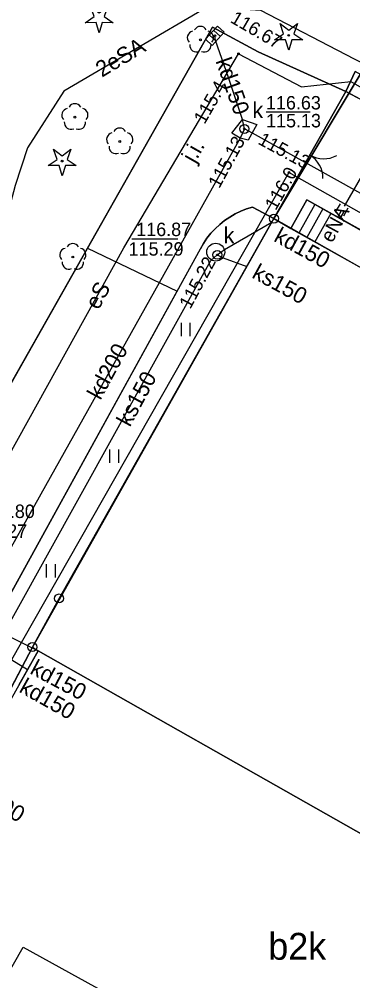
# Model space of a CAD drawing. Extents: x 6434771 to 6436222, y 5663454 to 5664782.
# Drawn here: x 6435210.8 to 6435229.4, y 5664127.9 to 5664181.6 of the extents above; entities that cross this region are included whole.
import ezdxf

# ---------------------------------------------------------------- set-up
doc = ezdxf.new("R2010")
doc.units = 0
for name, color, linetype in [('Warstwa 1', 7, 'Continuous'), ('Warstwa 10', 7, 'Continuous'), ('Warstwa 11', 7, 'Continuous'), ('Warstwa 12', 7, 'Continuous'), ('Warstwa 13', 7, 'Continuous'), ('Warstwa 14', 7, 'Continuous'), ('Warstwa 15', 7, 'Continuous'), ('Warstwa 2', 7, 'Continuous'), ('Warstwa 25', 7, 'Continuous'), ('Warstwa 3', 7, 'Continuous'), ('Warstwa 36', 7, 'Continuous'), ('Warstwa 4', 7, 'Continuous'), ('Warstwa 5', 7, 'Continuous'), ('Warstwa 6', 7, 'Continuous'), ('Warstwa 7', 7, 'Continuous'), ('Warstwa 8', 7, 'Continuous')]:
    doc.layers.add(name, color=color, linetype=linetype)

msp = doc.modelspace()

# ---------------------------------------------------------------- linework, layer by layer
at = {"layer": 'Warstwa 1'}
for p, q in [((6435225.029, 5664170.493), (6435236.511, 5664189.676)), ((6435225.029, 5664170.493), (6435236.511, 5664189.676)), ((6435213.022, 5664149.287), (6435225.029, 5664170.493)), ((6435213.022, 5664149.287), (6435225.029, 5664170.493)), ((6435211.529, 5664146.575), (6435213.022, 5664149.287)), ((6435211.529, 5664146.575), (6435213.022, 5664149.287)), ((6435208.059, 5664139.966), (6435211.529, 5664146.575)), ((6435208.059, 5664139.966), (6435211.529, 5664146.575))]:
    msp.add_line(p, q, dxfattribs=at)
for points in [[(6435261.692, 5664149.928), (6435255.354, 5664153.405), (6435256.284, 5664155.054), (6435232.316, 5664168.525), (6435231.376, 5664166.906), (6435225.029, 5664170.493), (6435211.529, 5664146.575), (6435211.847, 5664146.361), (6435247.365, 5664126.27), (6435248.12, 5664125.851)], [(6435211.847, 5664146.361), (6435208.198, 5664139.915), (6435208.059, 5664139.966), (6435178.594, 5664087.63), (6435178.047, 5664087.926), (6435174.582, 5664081.728), (6435211.99, 5664060.674), (6435215.475, 5664066.872), (6435220.148, 5664064.636), (6435233.465, 5664088.236), (6435235.182, 5664091.355), (6435230.077, 5664094.237), (6435243.848, 5664119.922), (6435247.365, 5664126.27)]]:
    msp.add_lwpolyline(points, close=True, dxfattribs=at)
at = {"layer": 'Warstwa 10'}
for points in [[(6435258.612, 5664127.634), (6435260.153, 5664129.366), (6435264.608, 5664133.882), (6435268.33, 5664137.367), (6435270.216, 5664141.095), (6435272.054, 5664144.253), (6435274.192, 5664150.677), (6435276.148, 5664153.704), (6435268.421, 5664158.067), (6435261.139, 5664162.906), (6435251.069, 5664168.718), (6435245.174, 5664171.65), (6435229.527, 5664179.399), (6435224.289, 5664182.103), (6435221.292, 5664182.289), (6435213.295, 5664177.606), (6435211.267, 5664174.45), (6435210.571, 5664172.338), (6435208.979, 5664166.427), (6435206.269, 5664161.409), (6435205.145, 5664156.973), (6435204.672, 5664152.578), (6435201.705, 5664145.85)], [(6435184.969, 5664104.533), (6435203.742, 5664137.718), (6435201.688, 5664141.563), (6435209.094, 5664155.275), (6435216.649, 5664168.854), (6435223.05, 5664179.698), (6435226.568, 5664177.845), (6435229.322, 5664178.152), (6435231.467, 5664176.926), (6435271.067, 5664155.245), (6435274.094, 5664150.018), (6435274.105, 5664149.348), (6435273.366, 5664147.767), (6435272.571, 5664146.497), (6435271.283, 5664144.152), (6435270.682, 5664142.429), (6435268.859, 5664138.061), (6435264.081, 5664133.298), (6435261.828, 5664131.386), (6435260.873, 5664130.187), (6435258.933, 5664128.52), (6435256.263, 5664124.412)], [(6435250.155, 5664129.461), (6435250.73, 5664129.19), (6435251.42, 5664128.57), (6435251.86, 5664129.43), (6435251.22, 5664129.95), (6435256.04, 5664138.57), (6435263.66, 5664152.02), (6435256.57, 5664155.9), (6435239.97, 5664165.12), (6435225.87, 5664173.07), (6435180.51, 5664093.48)]]:
    msp.add_lwpolyline(points, dxfattribs=at)
for points in [[(6435214.479, 5664181.427), (6435214.981, 5664181.774), (6435214.779, 5664182.35), (6435215.264, 5664181.98), (6435215.749, 5664182.35), (6435215.547, 5664181.774), (6435216.049, 5664181.427), (6435215.439, 5664181.441), (6435215.264, 5664180.857), (6435215.089, 5664181.441)], [(6435225.068, 5664180.469), (6435225.57, 5664180.816), (6435225.368, 5664181.392), (6435225.853, 5664181.022), (6435226.338, 5664181.392), (6435226.136, 5664180.816), (6435226.638, 5664180.469), (6435226.028, 5664180.483), (6435225.853, 5664179.899), (6435225.678, 5664180.483)], [(6435212.413, 5664173.451), (6435212.915, 5664173.798), (6435212.713, 5664174.374), (6435213.198, 5664174.004), (6435213.683, 5664174.374), (6435213.481, 5664173.798), (6435213.983, 5664173.451), (6435213.373, 5664173.465), (6435213.198, 5664172.881), (6435213.023, 5664173.465)]]:
    msp.add_lwpolyline(points, close=True, dxfattribs=at)
for centre, radius in [((6435225.853, 5664180.724), 0.05), ((6435213.198, 5664173.706), 0.05), ((6435225.029, 5664170.493), 0.25), ((6435213.022, 5664149.287), 0.25), ((6435211.529, 5664146.575), 0.25)]:
    msp.add_circle(centre, radius, dxfattribs=at)
at = {"layer": 'Warstwa 11'}
for centre in [(6435220.92, 5664180.474), (6435213.907, 5664176.158), (6435216.411, 5664174.798), (6435213.793, 5664168.349)]:
    msp.add_circle(centre, 0.05, dxfattribs=at)
for centre, start, end in [((6435220.92, 5664180.849), 30.1471, 149.8529), ((6435220.563, 5664180.59), 102.1471, 221.8529), ((6435221.277, 5664180.59), 318.1471, 77.8529), ((6435220.7, 5664180.171), 174.1471, 293.8529), ((6435221.14, 5664180.171), 246.1471, 5.8529), ((6435213.907, 5664176.533), 30.1471, 149.8529), ((6435213.55, 5664176.274), 102.1471, 221.8529), ((6435214.264, 5664176.274), 318.1471, 77.8529), ((6435213.687, 5664175.855), 174.1471, 293.8529), ((6435214.127, 5664175.855), 246.1471, 5.8529), ((6435216.054, 5664174.914), 102.1471, 221.8529), ((6435216.411, 5664175.173), 30.1471, 149.8529), ((6435216.768, 5664174.914), 318.1471, 77.8529), ((6435216.191, 5664174.495), 174.1471, 293.8529), ((6435216.631, 5664174.495), 246.1471, 5.8529), ((6435213.436, 5664168.465), 102.1471, 221.8529), ((6435213.793, 5664168.724), 30.1471, 149.8529), ((6435214.15, 5664168.465), 318.1471, 77.8529), ((6435213.573, 5664168.046), 174.1471, 293.8529), ((6435214.013, 5664168.046), 246.1471, 5.8529)]:
    msp.add_arc(centre, 0.375, start, end, dxfattribs=at)
at = {"layer": 'Warstwa 12'}
msp.add_lwpolyline([(6435228.597, 5664170.572), (6435228.819, 5664170.979)], dxfattribs=at)
at = {"layer": 'Warstwa 14'}
for p, q in [((6435224.588, 5664176.462), (6435227.061, 5664176.462)), ((6435219.654, 5664169.342), (6435217.086, 5664169.342))]:
    msp.add_line(p, q, dxfattribs=at)
for centre in [(6435223.05, 5664179.698), (6435223.38, 5664175.503), (6435223.38, 5664175.503), (6435223.38, 5664175.503), (6435225.87, 5664173.07), (6435221.865, 5664168.471), (6435221.865, 5664168.471)]:
    msp.add_circle(centre, 0.045, dxfattribs=at)
at = {"layer": 'Warstwa 15'}
msp.add_lwpolyline([(6435222.667, 5664175.272), (6435223.266, 5664176.035), (6435224.073, 5664175.745), (6435223.592, 5664174.871), (6435223.133, 5664174.986)], close=True, dxfattribs=at)
msp.add_circle((6435221.776, 5664168.622), 0.5, dxfattribs=at)
at = {"layer": 'Warstwa 2'}
msp.add_lwpolyline([(6435278.132, 5664151.983), (6435252.248, 5664166.164), (6435229.569, 5664178.709), (6435229.045, 5664177.595)], dxfattribs=at)
at = {"layer": 'Warstwa 3'}
msp.add_lwpolyline([(6435229.045, 5664177.595), (6435225.029, 5664170.493)], dxfattribs=at)
for centre, start, end in [((6435227.808, 5664175.331), 239.0724, 299.0724), ((6435226.266, 5664172.757), 359.0724, 59.0724)]:
    msp.add_arc(centre, 1.5, start, end, dxfattribs=at)
at = {"layer": 'Warstwa 36'}
for p, q in [((6435230.205, 5664173.354), (6435228.945, 5664171.195)), ((6435227.312, 5664171.29), (6435226.418, 5664169.69)), ((6435227.762, 5664171.038), (6435226.868, 5664169.439)), ((6435228.729, 5664171.321), (6435228.477, 5664170.889)), ((6435229.161, 5664171.069), (6435228.909, 5664170.637)), ((6435228.212, 5664170.787), (6435227.317, 5664169.188))]:
    msp.add_line(p, q, dxfattribs=at)
msp.add_lwpolyline([(6435231.366, 5664166.926), (6435232.26, 5664168.526), (6435226.862, 5664171.541), (6435225.968, 5664169.942)], close=True, dxfattribs=at)
at = {"layer": 'Warstwa 4'}
for p, q in [((6435221.799, 5664180.406), (6435221.429, 5664180.742)), ((6435222.035, 5664180.666), (6435221.665, 5664181.002))]:
    msp.add_line(p, q, dxfattribs=at)
for points in [[(6435222.253, 5664180.906), (6435221.581, 5664180.166), (6435221.211, 5664180.502), (6435221.883, 5664181.242)], [(6435178.594, 5664087.63), (6435179.944, 5664086.738), (6435181.161, 5664088.801), (6435186.052, 5664086.021), (6435211.01, 5664129.817), (6435234.53, 5664116.865), (6435208.625, 5664070.816), (6435215.475, 5664066.872), (6435230.077, 5664094.237), (6435243.848, 5664119.922), (6435247.365, 5664126.27), (6435211.847, 5664146.361), (6435208.198, 5664139.915), (6435208.059, 5664139.966)], [(6435215.475, 5664066.872), (6435211.99, 5664060.674), (6435174.582, 5664081.728), (6435178.047, 5664087.926), (6435178.594, 5664087.63), (6435179.944, 5664086.738), (6435181.161, 5664088.801), (6435186.052, 5664086.021), (6435211.01, 5664129.817), (6435234.53, 5664116.865), (6435208.625, 5664070.816)]]:
    msp.add_lwpolyline(points, close=True, dxfattribs=at)
for centre in [(6435223.38, 5664175.503), (6435221.865, 5664168.471)]:
    msp.add_circle(centre, 0.25, dxfattribs=at)
at = {"layer": 'Warstwa 5'}
for p, q in [((6435214.605, 5664168.84), (6435221.598, 5664181.175)), ((6435221.598, 5664181.175), (6435224.142, 5664179.795)), ((6435224.142, 5664179.795), (6435229.045, 5664177.595)), ((6435229.045, 5664177.595), (6435229.569, 5664178.709)), ((6435223.177, 5664170.909), (6435223.503, 5664171.036)), ((6435223.503, 5664171.036), (6435223.838, 5664171.139)), ((6435223.838, 5664171.139), (6435225.03, 5664170.494)), ((6435211.529, 5664146.575), (6435225.03, 5664170.494)), ((6435222.271, 5664170.386), (6435222.559, 5664170.583)), ((6435222.559, 5664170.583), (6435222.862, 5664170.758)), ((6435222.862, 5664170.758), (6435223.177, 5664170.909)), ((6435221.505, 5664169.672), (6435221.742, 5664169.929)), ((6435221.742, 5664169.929), (6435221.998, 5664170.167)), ((6435221.998, 5664170.167), (6435222.271, 5664170.386)), ((6435221.093, 5664169.108), (6435221.288, 5664169.397)), ((6435221.288, 5664169.397), (6435221.505, 5664169.672)), ((6435205.239, 5664152.321), (6435214.605, 5664168.84)), ((6435220.92, 5664168.804), (6435221.093, 5664169.108)), ((6435219.621, 5664166.45), (6435220.92, 5664168.804)), ((6435209.555, 5664148.202), (6435219.621, 5664166.45)), ((6435219.855, 5664163.929), (6435219.855, 5664164.679)), ((6435220.355, 5664163.929), (6435220.355, 5664164.679)), ((6435215.867, 5664156.859), (6435215.867, 5664157.609)), ((6435216.367, 5664156.859), (6435216.367, 5664157.609)), ((6435212.322, 5664150.459), (6435212.322, 5664151.209)), ((6435212.822, 5664150.459), (6435212.822, 5664151.209)), ((6435210.784, 5664144.483), (6435211.847, 5664146.361)), ((6435211.529, 5664146.575), (6435211.847, 5664146.361))]:
    msp.add_line(p, q, dxfattribs=at)
at = {"layer": 'Warstwa 6'}
for points in [[(6435178.594, 5664087.63), (6435208.059, 5664139.966), (6435211.529, 5664146.575), (6435213.022, 5664149.287), (6435225.029, 5664170.493), (6435236.511, 5664189.676), (6435270.202, 5664169.787), (6435274.162, 5664172.249), (6435313.572, 5664197.814), (6435318.688, 5664200.772), (6435361.007, 5664222.882), (6435421.317, 5664253.985), (6435453.652, 5664270.705), (6435505.839, 5664297.445)], [(6435280.52, 5664163.67), (6435270.202, 5664169.787), (6435236.511, 5664189.676), (6435225.029, 5664170.493), (6435213.022, 5664149.287), (6435211.529, 5664146.575), (6435208.059, 5664139.966), (6435178.594, 5664087.63)], [(6435268.34, 5664140.657), (6435274.515, 5664151.823), (6435274.069, 5664152.149), (6435271.98, 5664153.904), (6435250.666, 5664166.043), (6435229.045, 5664177.595), (6435224.142, 5664179.795), (6435221.598, 5664181.175), (6435205.239, 5664152.321)], [(6435223.838, 5664171.139), (6435223.503, 5664171.036), (6435223.177, 5664170.909), (6435222.862, 5664170.758), (6435222.559, 5664170.583), (6435222.271, 5664170.386), (6435221.998, 5664170.167), (6435221.742, 5664169.929), (6435221.505, 5664169.672), (6435221.288, 5664169.397), (6435221.093, 5664169.108), (6435220.92, 5664168.804)], [(6435225.03, 5664170.494), (6435223.838, 5664171.139)], [(6435209.555, 5664148.202), (6435220.92, 5664168.804)]]:
    msp.add_lwpolyline(points, dxfattribs=at)
for centre in [(6435221.732, 5664180.699), (6435223.38, 5664175.503), (6435221.865, 5664168.471)]:
    msp.add_circle(centre, 0.045, dxfattribs=at)
at = {"layer": 'Warstwa 7'}
for points in [[(6435223.38, 5664175.503), (6435223.266, 5664176.035), (6435222.499, 5664178.369), (6435221.769, 5664180.433), (6435221.732, 5664180.704)], [(6435265.648, 5664152.041), (6435265.369, 5664152.154), (6435223.837, 5664175.268), (6435223.38, 5664175.503), (6435223.133, 5664174.986), (6435209.54, 5664150.759), (6435208.375, 5664148.683), (6435207.842, 5664147.98)], [(6435221.865, 5664168.471), (6435222.258, 5664168.767), (6435224.914, 5664170.29)], [(6435140.097, 5664135.266), (6435145.463, 5664134.018), (6435150.494, 5664132.779), (6435186.981, 5664150.112), (6435199.143, 5664144.951), (6435206.179, 5664142.123), (6435206.676, 5664141.997), (6435206.902, 5664141.9), (6435221.511, 5664168.156), (6435221.865, 5664168.471)], [(6435221.865, 5664168.471), (6435222.193, 5664168.307), (6435223.516, 5664167.821)], [(6435207.843, 5664147.996), (6435208.567, 5664147.992), (6435211.812, 5664146.386)], [(6435207.984, 5664146.896), (6435208.912, 5664146.757), (6435211.26, 5664145.324)]]:
    msp.add_lwpolyline(points, dxfattribs=at)
at = {"layer": 'Warstwa 8'}
for p, q in [((6435214.605, 5664168.84), (6435221.598, 5664181.175)), ((6435221.598, 5664181.175), (6435224.142, 5664179.795)), ((6435224.142, 5664179.795), (6435229.045, 5664177.595)), ((6435225.03, 5664170.494), (6435229.045, 5664177.595)), ((6435225.03, 5664170.494), (6435229.045, 5664177.595)), ((6435229.045, 5664177.595), (6435235.955, 5664173.903)), ((6435225.968, 5664169.942), (6435226.862, 5664171.541)), ((6435226.862, 5664171.541), (6435229.912, 5664169.838)), ((6435223.177, 5664170.909), (6435223.503, 5664171.036)), ((6435223.503, 5664171.036), (6435223.838, 5664171.139)), ((6435223.838, 5664171.139), (6435225.03, 5664170.494)), ((6435222.271, 5664170.386), (6435222.559, 5664170.583)), ((6435222.559, 5664170.583), (6435222.862, 5664170.758)), ((6435222.862, 5664170.758), (6435223.177, 5664170.909)), ((6435225.03, 5664170.494), (6435225.968, 5664169.942)), ((6435221.505, 5664169.672), (6435221.742, 5664169.929)), ((6435221.742, 5664169.929), (6435221.998, 5664170.167)), ((6435221.998, 5664170.167), (6435222.271, 5664170.386)), ((6435221.093, 5664169.108), (6435221.288, 5664169.397)), ((6435221.288, 5664169.397), (6435221.505, 5664169.672)), ((6435205.239, 5664152.321), (6435214.605, 5664168.84)), ((6435214.605, 5664168.84), (6435219.621, 5664166.45)), ((6435214.605, 5664168.84), (6435219.621, 5664166.45)), ((6435220.92, 5664168.804), (6435221.093, 5664169.108)), ((6435219.621, 5664166.45), (6435220.92, 5664168.804)), ((6435209.555, 5664148.202), (6435219.621, 5664166.45))]:
    msp.add_line(p, q, dxfattribs=at)

# ---------------------------------------------------------------- texts
at = {"layer": 'Warstwa 11'}
for s, rotation, p in [('2eSA', 31.0486, (6435215.414, 5664178.357)), ('eS', 61.6044, (6435215.225, 5664165.354))]:
    msp.add_text(s, height=0.9, rotation=rotation, dxfattribs=at).set_placement(p)
at = {"layer": 'Warstwa 13'}
for s, height, rotation, p in [('eNA', 0.8, 61.3867, (6435228.277, 5664169.092)), ('wA200', 0.9, 329.6799, (6435207.593, 5664138.606))]:
    msp.add_text(s, height=height, rotation=rotation, dxfattribs=at).set_placement(p)
at = {"layer": 'Warstwa 14'}
for s, rotation, p in [('115.4', 60.1377, (6435221.153, 5664175.723)), ('115.13', 61.3924, (6435221.971, 5664172.134)), ('115.13', 331.5936, (6435224.085, 5664174.69)), ('116.0', 60.321, (6435225.128, 5664170.907)), ('115.22', 61.5987, (6435220.352, 5664165.401))]:
    msp.add_text(s, height=0.75, rotation=rotation, dxfattribs=at).set_placement(p)
for s, p in [('115.13', (6435224.59, 5664175.587)), ('115.29', (6435216.909, 5664168.425)), ('115.27', (6435208.17, 5664152.672))]:
    msp.add_text(s, height=0.75, dxfattribs=at).set_placement(p)
at = {"layer": 'Warstwa 25'}
msp.add_text('116.67', height=0.75, rotation=329.7888, dxfattribs=at).set_placement((6435222.538, 5664181.483))
at = {"layer": 'Warstwa 5'}
for s, height, p in [('k', 0.9, (6435223.829, 5664176.102)), ('k', 0.9, (6435222.221, 5664169.114)), ('b2k', 1.5, (6435224.714, 5664129.119))]:
    msp.add_text(s, height=height, dxfattribs=at).set_placement(p)
at = {"layer": 'Warstwa 6'}
for s, p in [('116.63', (6435224.583, 5664176.587)), ('116.87', (6435217.335, 5664169.517)), ('116.80', (6435208.599, 5664153.779))]:
    msp.add_text(s, height=0.75, dxfattribs=at).set_placement(p)
at = {"layer": 'Warstwa 7'}
for s, rotation, p in [('kd150', 289.4869, (6435221.754, 5664179.294)), ('kd150', 331.0837, (6435224.965, 5664169.265)), ('ks150', 331.2441, (6435223.743, 5664167.224)), ('kd200', 61.3924, (6435215.331, 5664160.317)), ('ks150', 61.5987, (6435216.979, 5664158.818)), ('kd150', 331.9202, (6435211.342, 5664145.122)), ('kd150', 330.6024, (6435210.736, 5664144.098))]:
    msp.add_text(s, height=0.9, rotation=rotation, dxfattribs=at).set_placement(p)
at = {"layer": 'Warstwa 8'}
msp.add_text('j.i.', height=0.9, rotation=60.447, dxfattribs=at).set_placement((6435220.607, 5664173.539))

doc.saveas('drawing.dxf')
